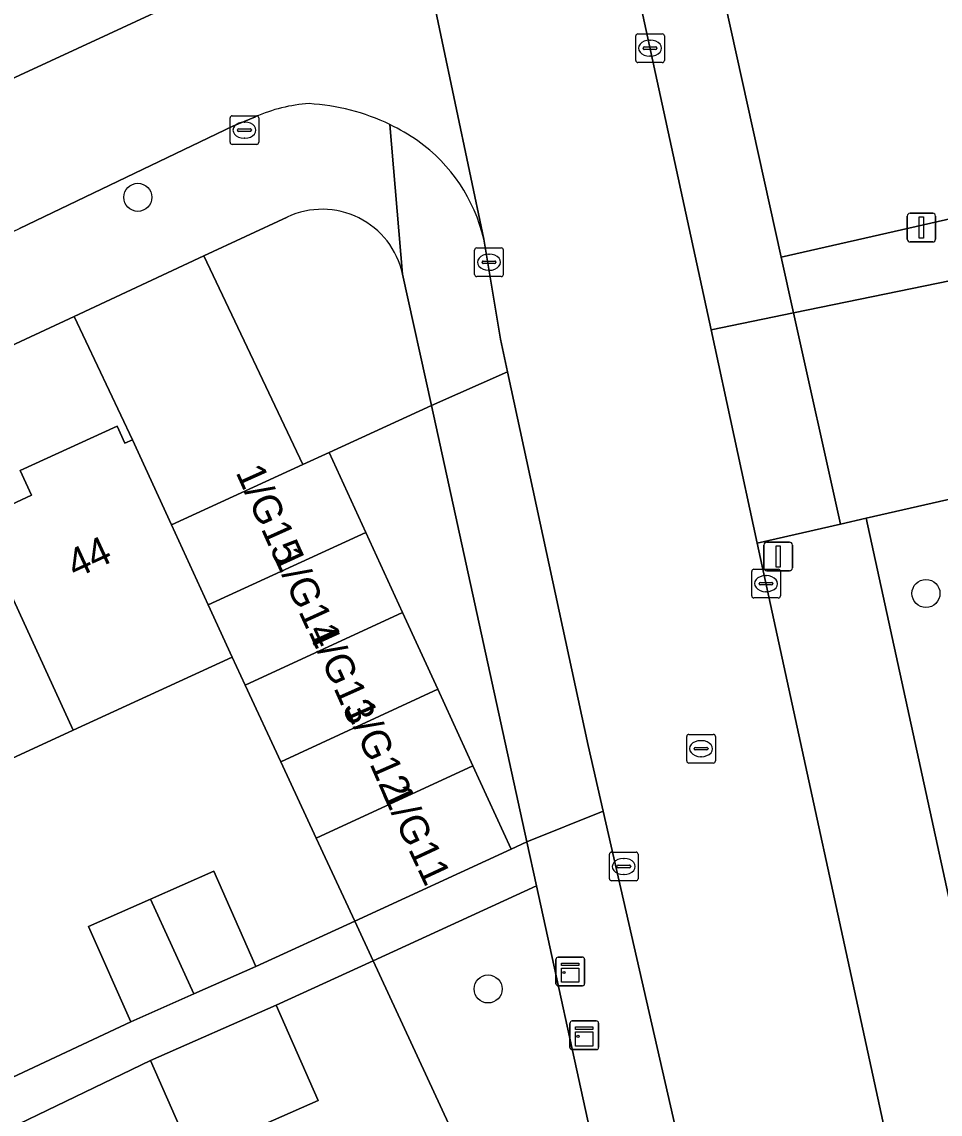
# Model space of a CAD drawing. Extents: x 160030 to 160839, y 385325 to 386450.
# Drawn here: x 160575.27 to 160607.31, y 386158.69 to 386196.78 of the extents above; entities that cross this region are included whole.
import ezdxf

# ---------------------------------------------------------------- set-up
doc = ezdxf.new("R2010")
doc.units = 0
for name, color, linetype in [('IMGEO_Boom', 7, 'Continuous'), ('IMGEO_Erf', 7, 'Continuous'), ('IMGEO_Groenvoorziening', 7, 'Continuous'), ('IMGEO_Kast', 7, 'Continuous'), ('IMGEO_Kolk', 7, 'Continuous'), ('IMGEO_Lichtmast', 7, 'Continuous'), ('IMGEO_Pand', 7, 'Continuous'), ('IMGEO_Pand_nummerreeks', 7, 'Continuous'), ('IMGEO_Rijbaan_lokaal_open', 7, 'Continuous'), ('IMGEO_Rioolput', 7, 'Continuous'), ('IMGEO_Terreindeel_zand', 7, 'Continuous'), ('IMGEO_Voetpad_open', 7, 'Continuous')]:
    doc.layers.add(name, color=color, linetype=linetype)

msp = doc.modelspace()

# ---------------------------------------------------------------- linework, layer by layer
at = {"layer": 'IMGEO_Boom'}
for centre in [(160579.319, 386190.657), (160606.816, 386176.842), (160591.54, 386163.051)]:
    msp.add_circle(centre, 0.489, dxfattribs=at)
at = {"layer": 'IMGEO_Erf'}
for points in [[(160573.698, 386179.393), (160575.611, 386180.27), (160575.216, 386181.132), (160578.595, 386182.682), (160578.871, 386182.08), (160579.134, 386182.2), (160577.093, 386186.506), (160522.401, 386161.045)], [(160572.49, 386158.828), (160579.072, 386161.9), (160577.598, 386165.229), (160579.757, 386166.185), (160581.965, 386167.163), (160583.439, 386163.834), (160586.885, 386165.416), (160585.54, 386168.313), (160584.306, 386170.971), (160583.063, 386173.648), (160582.612, 386174.62), (160577.057, 386172.071), (160571.556, 386169.547)], [(160569.925, 386144.731), (160575.346, 386147.255), (160580.735, 386149.764), (160586.184, 386152.3), (160587.236, 386152.79), (160591.768, 386154.9), (160587.527, 386164.034), (160584.146, 386162.483), (160585.609, 386159.162), (160581.227, 386157.231), (160579.763, 386160.552), (160573.186, 386157.394)]]:
    msp.add_lwpolyline(points, dxfattribs=at)
at = {"layer": 'IMGEO_Groenvoorziening'}
for points in [[(160584.534, 386189.97), (160581.626, 386188.616), (160585.075, 386181.339), (160585.993, 386181.76), (160589.56, 386183.397), (160588.557, 386187.98)], [(160608.821, 386180.404), (160604.729, 386179.467), (160609.365, 386158.184), (160613.699, 386159.1)], [(160597.118, 386148.891), (160593.226, 386166.648), (160587.527, 386164.034), (160591.768, 386154.9), (160595.267, 386147.385), (160596.696, 386148.006)]]:
    msp.add_lwpolyline(points, dxfattribs=at)
msp.add_lwpolyline([(160585.075, 386181.339), (160581.626, 386188.616), (160577.093, 386186.506), (160579.134, 386182.2), (160580.494, 386179.237)], close=True, dxfattribs=at)
msp.add_arc((160585.75, 386187.367), 2.873, 12.3268, 115.034, dxfattribs=at)
at = {"layer": 'IMGEO_Kast'}
for p, q in [((160593.908, 386163.236), (160593.908, 386164.077)), ((160593.908, 386164.077), (160593.908, 386163.236)), ((160593.983, 386164.161), (160594.824, 386164.161)), ((160594.824, 386164.161), (160593.983, 386164.161)), ((160594.908, 386164.086), (160594.908, 386163.245)), ((160594.908, 386163.245), (160594.908, 386164.086)), ((160594.833, 386163.161), (160593.992, 386163.161)), ((160593.992, 386163.161), (160594.833, 386163.161)), ((160594.396, 386161.011), (160594.396, 386161.852)), ((160594.396, 386161.852), (160594.396, 386161.011)), ((160594.471, 386161.936), (160595.312, 386161.936)), ((160595.312, 386161.936), (160594.471, 386161.936)), ((160595.396, 386161.861), (160595.396, 386161.02)), ((160595.396, 386161.02), (160595.396, 386161.861)), ((160595.321, 386160.936), (160594.48, 386160.936)), ((160594.48, 386160.936), (160595.321, 386160.936))]:
    msp.add_line(p, q, dxfattribs=at)
for points in [[(160594.103, 386163.951), (160594.703, 386163.951), (160594.703, 386163.866), (160594.103, 386163.866), (160594.103, 386163.951)], [(160594.103, 386163.776), (160594.703, 386163.776), (160594.703, 386163.287), (160594.103, 386163.287), (160594.103, 386163.776)], [(160594.591, 386161.726), (160595.191, 386161.726), (160595.191, 386161.641), (160594.591, 386161.641), (160594.591, 386161.726)], [(160594.591, 386161.551), (160595.191, 386161.551), (160595.191, 386161.062), (160594.591, 386161.062), (160594.591, 386161.551)]]:
    msp.add_lwpolyline(points, dxfattribs=at)
for centre in [(160594.187, 386163.625), (160594.675, 386161.4)]:
    msp.add_circle(centre, 0.0377, dxfattribs=at)
for centre, start, end in [((160593.986, 386164.083), 92.4484, 184.2845), ((160593.986, 386164.083), 92.4484, 184.2845), ((160594.83, 386164.083), 2.4484, 94.2845), ((160594.83, 386164.083), 2.4484, 94.2845), ((160593.986, 386163.239), 182.4484, 274.2845), ((160593.986, 386163.239), 182.4484, 274.2845), ((160594.83, 386163.239), 272.4484, 4.2845), ((160594.83, 386163.239), 272.4484, 4.2845), ((160594.474, 386161.858), 92.4484, 184.2845), ((160594.474, 386161.858), 92.4484, 184.2845), ((160595.318, 386161.858), 2.4484, 94.2845), ((160595.318, 386161.858), 2.4484, 94.2845), ((160594.474, 386161.014), 182.4484, 274.2845), ((160594.474, 386161.014), 182.4484, 274.2845), ((160595.318, 386161.014), 272.4484, 4.2845), ((160595.318, 386161.014), 272.4484, 4.2845)]:
    msp.add_arc(centre, 0.0779, start, end, dxfattribs=at)
at = {"layer": 'IMGEO_Kolk'}
for p, q in [((160596.764, 386196.357), (160597.616, 386196.357)), ((160596.689, 386195.431), (160596.689, 386196.283)), ((160597.177, 386196.137), (160597.202, 386196.137)), ((160597.69, 386196.283), (160597.69, 386195.431)), ((160596.948, 386195.851), (160596.948, 386195.863)), ((160597.386, 386195.814), (160596.988, 386195.814)), ((160596.991, 386195.9), (160597.389, 386195.9)), ((160597.432, 386195.863), (160597.432, 386195.851)), ((160597.616, 386195.357), (160596.764, 386195.357)), ((160597.2, 386195.577), (160597.175, 386195.577)), ((160582.539, 386192.575), (160582.539, 386193.427)), ((160582.614, 386193.501), (160583.466, 386193.501)), ((160583.54, 386193.427), (160583.54, 386192.575)), ((160582.798, 386192.995), (160582.798, 386193.007)), ((160583.236, 386192.958), (160582.838, 386192.958)), ((160582.841, 386193.044), (160583.239, 386193.044)), ((160583.027, 386193.281), (160583.052, 386193.281)), ((160583.282, 386193.007), (160583.282, 386192.995)), ((160583.05, 386192.721), (160583.025, 386192.721)), ((160583.466, 386192.501), (160582.614, 386192.501)), ((160591.07, 386187.967), (160591.07, 386188.819)), ((160591.145, 386188.893), (160591.997, 386188.893)), ((160592.071, 386188.819), (160592.071, 386187.967)), ((160591.329, 386188.387), (160591.329, 386188.399)), ((160591.372, 386188.436), (160591.77, 386188.436)), ((160591.558, 386188.673), (160591.583, 386188.673)), ((160591.813, 386188.399), (160591.813, 386188.387)), ((160591.767, 386188.35), (160591.369, 386188.35)), ((160591.581, 386188.113), (160591.556, 386188.113)), ((160591.997, 386187.893), (160591.145, 386187.893)), ((160600.736, 386176.759), (160600.736, 386177.611)), ((160600.811, 386177.685), (160601.663, 386177.685)), ((160601.224, 386177.465), (160601.249, 386177.465)), ((160601.737, 386177.611), (160601.737, 386176.759)), ((160600.995, 386177.179), (160600.995, 386177.191)), ((160601.433, 386177.142), (160601.035, 386177.142)), ((160601.038, 386177.228), (160601.436, 386177.228)), ((160601.479, 386177.191), (160601.479, 386177.179)), ((160601.663, 386176.685), (160600.811, 386176.685)), ((160601.247, 386176.905), (160601.222, 386176.905)), ((160595.848, 386167.823), (160596.7, 386167.823)), ((160595.773, 386166.897), (160595.773, 386167.749)), ((160596.261, 386167.603), (160596.286, 386167.603)), ((160596.774, 386167.749), (160596.774, 386166.897)), ((160596.032, 386167.317), (160596.032, 386167.329)), ((160596.47, 386167.28), (160596.072, 386167.28)), ((160596.075, 386167.366), (160596.473, 386167.366)), ((160596.284, 386167.043), (160596.259, 386167.043)), ((160596.516, 386167.329), (160596.516, 386167.317)), ((160596.7, 386166.823), (160595.848, 386166.823))]:
    msp.add_line(p, q, dxfattribs=at)
for points in [[(160596.764, 386196.357), (160597.616, 386196.357)], [(160596.689, 386195.431), (160596.689, 386196.283)], [(160597.69, 386196.283), (160597.69, 386195.431)], [(160597.616, 386195.357), (160596.764, 386195.357)], [(160582.539, 386192.575), (160582.539, 386193.427)], [(160582.614, 386193.501), (160583.466, 386193.501)], [(160583.54, 386193.427), (160583.54, 386192.575)], [(160583.466, 386192.501), (160582.614, 386192.501)], [(160591.07, 386187.967), (160591.07, 386188.819)], [(160591.145, 386188.893), (160591.997, 386188.893)], [(160592.071, 386188.819), (160592.071, 386187.967)], [(160591.997, 386187.893), (160591.145, 386187.893)], [(160600.736, 386176.759), (160600.736, 386177.611)], [(160600.811, 386177.685), (160601.663, 386177.685)], [(160601.737, 386177.611), (160601.737, 386176.759)], [(160601.663, 386176.685), (160600.811, 386176.685)], [(160595.848, 386167.823), (160596.7, 386167.823)], [(160595.773, 386166.897), (160595.773, 386167.749)], [(160596.774, 386167.749), (160596.774, 386166.897)], [(160596.7, 386166.823), (160595.848, 386166.823)]]:
    msp.add_lwpolyline(points, dxfattribs=at)
for centre, radius, start, end in [((160596.766, 386196.281), 0.0765, 91.552, 178.448), ((160596.766, 386196.281), 0.0765, 91.552, 178.448), ((160597.614, 386196.281), 0.0765, 1.552, 88.448), ((160597.614, 386196.281), 0.0765, 1.552, 88.448), ((160596.988, 386195.86), 0.0403, 85.8775, 175.7526), ((160596.985, 386195.85), 0.0366, 178.938, 274.7102), ((160597.389, 386195.857), 0.043, 264.8664, 352.4533), ((160597.393, 386195.862), 0.0386, 1.7309, 96.639), ((160596.766, 386195.433), 0.0765, 181.552, 268.448), ((160596.766, 386195.433), 0.0765, 181.552, 268.448), ((160597.614, 386195.433), 0.0765, 271.552, 358.448), ((160597.614, 386195.433), 0.0765, 271.552, 358.448), ((160582.616, 386193.425), 0.0765, 91.552, 178.448), ((160582.616, 386193.425), 0.0765, 91.552, 178.448), ((160583.464, 386193.425), 0.0765, 1.552, 88.448), ((160583.464, 386193.425), 0.0765, 1.552, 88.448), ((160582.838, 386193.004), 0.0403, 85.8775, 175.7526), ((160582.835, 386192.994), 0.0366, 178.938, 274.7102), ((160583.239, 386193.001), 0.043, 264.8664, 352.4533), ((160583.243, 386193.006), 0.0386, 1.7309, 96.639), ((160582.616, 386192.577), 0.0765, 181.552, 268.448), ((160582.616, 386192.577), 0.0765, 181.552, 268.448), ((160583.464, 386192.577), 0.0765, 271.552, 358.448), ((160583.464, 386192.577), 0.0765, 271.552, 358.448), ((160591.147, 386188.817), 0.0765, 91.552, 178.448), ((160591.147, 386188.817), 0.0765, 91.552, 178.448), ((160591.995, 386188.817), 0.0765, 1.552, 88.448), ((160591.995, 386188.817), 0.0765, 1.552, 88.448), ((160591.369, 386188.396), 0.0403, 85.8775, 175.7526), ((160591.366, 386188.386), 0.0366, 178.938, 274.7102), ((160591.77, 386188.393), 0.043, 264.8664, 352.4533), ((160591.774, 386188.398), 0.0386, 1.7309, 96.639), ((160591.147, 386187.969), 0.0765, 181.552, 268.448), ((160591.147, 386187.969), 0.0765, 181.552, 268.448), ((160591.995, 386187.969), 0.0765, 271.552, 358.448), ((160591.995, 386187.969), 0.0765, 271.552, 358.448), ((160600.813, 386177.609), 0.0765, 91.552, 178.448), ((160600.813, 386177.609), 0.0765, 91.552, 178.448), ((160601.661, 386177.609), 0.0765, 1.552, 88.448), ((160601.661, 386177.609), 0.0765, 1.552, 88.448), ((160601.035, 386177.188), 0.0403, 85.8775, 175.7526), ((160601.032, 386177.178), 0.0366, 178.938, 274.7102), ((160601.436, 386177.185), 0.043, 264.8664, 352.4533), ((160601.44, 386177.19), 0.0386, 1.7309, 96.639), ((160600.813, 386176.761), 0.0765, 181.552, 268.448), ((160600.813, 386176.761), 0.0765, 181.552, 268.448), ((160601.661, 386176.761), 0.0765, 271.552, 358.448), ((160601.661, 386176.761), 0.0765, 271.552, 358.448), ((160595.85, 386167.747), 0.0765, 91.552, 178.448), ((160595.85, 386167.747), 0.0765, 91.552, 178.448), ((160596.698, 386167.747), 0.0765, 1.552, 88.448), ((160596.698, 386167.747), 0.0765, 1.552, 88.448), ((160596.072, 386167.326), 0.0403, 85.8775, 175.7526), ((160596.069, 386167.316), 0.0366, 178.938, 274.7102), ((160596.473, 386167.323), 0.043, 264.8664, 352.4533), ((160596.477, 386167.328), 0.0386, 1.7309, 96.639), ((160595.85, 386166.899), 0.0765, 181.552, 268.448), ((160595.85, 386166.899), 0.0765, 181.552, 268.448), ((160596.698, 386166.899), 0.0765, 271.552, 358.448), ((160596.698, 386166.899), 0.0765, 271.552, 358.448)]:
    msp.add_arc(centre, radius, start, end, dxfattribs=at)
for centre, major_axis, ratio, start_param, end_param in [((160597.176, 386195.857), (-0.387, 0.002), 0.722429, 4.712389, 7.853982), ((160597.201, 386195.857), (-0.39, 0.002), 0.717154, 1.570796, 4.712389), ((160583.026, 386193.001), (-0.387, 0.002), 0.722429, 4.712389, 7.853982), ((160583.051, 386193.001), (-0.39, 0.002), 0.717154, 1.570796, 4.712389), ((160591.557, 386188.393), (-0.387, 0.002), 0.722429, 4.712389, 7.853982), ((160591.582, 386188.393), (-0.39, 0.002), 0.717154, 1.570796, 4.712389), ((160601.223, 386177.185), (-0.387, 0.002), 0.722429, 4.712389, 7.853982), ((160601.248, 386177.185), (-0.39, 0.002), 0.717154, 1.570796, 4.712389), ((160596.26, 386167.323), (-0.387, 0.002), 0.722429, 4.712389, 7.853982), ((160596.285, 386167.323), (-0.39, 0.002), 0.717154, 1.570796, 4.712389)]:
    msp.add_ellipse(centre, major_axis=major_axis, ratio=ratio, start_param=start_param, end_param=end_param, dxfattribs=at)
at = {"layer": 'IMGEO_Lichtmast'}
for p, q in [((160606.161, 386189.202), (160606.161, 386190.002)), ((160606.161, 386190.002), (160606.161, 386189.202)), ((160606.261, 386190.102), (160607.051, 386190.102)), ((160607.051, 386190.102), (160606.261, 386190.102)), ((160607.151, 386190.002), (160607.151, 386189.202)), ((160607.151, 386189.202), (160607.151, 386190.002)), ((160607.051, 386189.102), (160606.261, 386189.102)), ((160606.261, 386189.102), (160607.051, 386189.102)), ((160601.165, 386177.732), (160601.165, 386178.532)), ((160601.165, 386178.532), (160601.165, 386177.732)), ((160601.265, 386178.632), (160602.055, 386178.632)), ((160602.055, 386178.632), (160601.265, 386178.632)), ((160602.155, 386178.532), (160602.155, 386177.732)), ((160602.155, 386177.732), (160602.155, 386178.532)), ((160602.055, 386177.632), (160601.265, 386177.632)), ((160601.265, 386177.632), (160602.055, 386177.632))]:
    msp.add_line(p, q, dxfattribs=at)
for points in [[(160606.581, 386189.977), (160606.731, 386189.977), (160606.731, 386189.227), (160606.581, 386189.227), (160606.581, 386189.977)], [(160601.585, 386178.507), (160601.735, 386178.507), (160601.735, 386177.757), (160601.585, 386177.757), (160601.585, 386178.507)]]:
    msp.add_lwpolyline(points, dxfattribs=at)
for centre, start, end in [((160606.261, 386190.002), 90, 180), ((160606.261, 386190.002), 90, 180), ((160607.051, 386190.002), 0, 90), ((160607.051, 386190.002), 360, 90), ((160606.261, 386189.202), 180, 270), ((160606.261, 386189.202), 180, 270), ((160607.051, 386189.202), 270, 0), ((160607.051, 386189.202), 270, 0), ((160601.265, 386178.532), 90, 180), ((160601.265, 386178.532), 90, 180), ((160602.055, 386178.532), 0, 90), ((160602.055, 386178.532), 360, 90), ((160601.265, 386177.732), 180, 270), ((160601.265, 386177.732), 180, 270), ((160602.055, 386177.732), 270, 0), ((160602.055, 386177.732), 270, 0)]:
    msp.add_arc(centre, 0.1, start, end, dxfattribs=at)
at = {"layer": 'IMGEO_Pand'}
for points in [[(160580.494, 386179.237), (160579.134, 386182.2), (160578.871, 386182.08), (160578.595, 386182.682), (160575.216, 386181.132), (160575.611, 386180.27), (160573.698, 386179.393), (160577.057, 386172.071), (160582.612, 386174.62), (160581.774, 386176.448)], [(160581.774, 386176.448), (160587.273, 386178.97), (160585.993, 386181.76), (160585.075, 386181.339), (160580.494, 386179.237)], [(160577.057, 386172.071), (160573.698, 386179.393), (160571.787, 386178.516), (160571.407, 386179.345), (160567.818, 386177.699), (160571.556, 386169.547)], [(160582.612, 386174.62), (160583.063, 386173.648), (160588.552, 386176.181), (160587.273, 386178.97), (160581.774, 386176.448)], [(160583.063, 386173.648), (160584.306, 386170.971), (160589.782, 386173.5), (160588.552, 386176.181)], [(160591.004, 386170.837), (160589.782, 386173.5), (160584.306, 386170.971), (160585.54, 386168.313)], [(160591.004, 386170.837), (160585.54, 386168.313), (160586.885, 386165.416), (160592.339, 386167.927)], [(160583.439, 386163.834), (160581.965, 386167.163), (160579.757, 386166.185), (160581.275, 386162.876)], [(160577.598, 386165.229), (160579.072, 386161.9), (160581.275, 386162.876), (160579.757, 386166.185)], [(160585.609, 386159.162), (160584.146, 386162.483), (160579.763, 386160.552), (160581.227, 386157.231)]]:
    msp.add_lwpolyline(points, close=True, dxfattribs=at)
at = {"layer": 'IMGEO_Rijbaan_lokaal_open'}
for points in [[(160587.887, 386205.804), (160591.391, 386189.201), (160591.974, 386185.716), (160592.22, 386184.577), (160595.033, 386171.539), (160595.556, 386169.252), (160600.407, 386148.041), (160607.319, 386149.625), (160605.549, 386157.377), (160600.927, 386178.597), (160599.317, 386186.036), (160594.905, 386206.394)], [(160591.391, 386189.201), (160587.887, 386205.804), (160587.838, 386205.956)], [(160584.496, 386199.23), (160578.3, 386196.35), (160560.025, 386187.912), (160537.655, 386177.434), (160513.219, 386166.121), (160500, 386159.992), (160493.941, 386157.182), (160472.422, 386147.141), (160446.399, 386135.166), (160443.987, 386134.037), (160446.018, 386129.468), (160446.949, 386129.9), (160448.344, 386130.483), (160448.936, 386130.762), (160449.091, 386130.835), (160456.466, 386134.298), (160482.402, 386146.356), (160500, 386154.507), (160503.949, 386156.335), (160514.984, 386161.455), (160521.373, 386164.418), (160532.299, 386169.487)], [(160532.299, 386169.487), (160558.832, 386181.867), (160575.191, 386189.569), (160582.632, 386193.133), (160583.423, 386193.461)]]:
    msp.add_lwpolyline(points, dxfattribs=at)
for centre, radius, start, end in [((160585.618, 386188.604), 5.33, 93.4954, 114.3174), ((160584.879, 386186.512), 7.423, 64.1892, 86.8026), ((160584.841, 386186.435), 7.509, 55.5578, 64.1849), ((160585.645, 386187.827), 5.908, 13.4503, 54.3532)]:
    msp.add_arc(centre, radius, start, end, dxfattribs=at)
at = {"layer": 'IMGEO_Rioolput'}
for p, q in [((160598.47, 386171.004), (160598.47, 386171.856)), ((160598.545, 386171.93), (160599.397, 386171.93)), ((160598.958, 386171.71), (160598.983, 386171.71)), ((160599.471, 386171.856), (160599.471, 386171.004)), ((160598.729, 386171.424), (160598.729, 386171.436)), ((160599.167, 386171.387), (160598.769, 386171.387)), ((160598.772, 386171.473), (160599.17, 386171.473)), ((160599.213, 386171.436), (160599.213, 386171.424)), ((160599.397, 386170.93), (160598.545, 386170.93)), ((160598.981, 386171.15), (160598.956, 386171.15))]:
    msp.add_line(p, q, dxfattribs=at)
for points in [[(160598.47, 386171.004), (160598.47, 386171.856)], [(160598.545, 386171.93), (160599.397, 386171.93)], [(160599.471, 386171.856), (160599.471, 386171.004)], [(160599.397, 386170.93), (160598.545, 386170.93)]]:
    msp.add_lwpolyline(points, dxfattribs=at)
for centre, radius, start, end in [((160598.547, 386171.854), 0.0765, 91.552, 178.448), ((160598.547, 386171.854), 0.0765, 91.552, 178.448), ((160599.395, 386171.854), 0.0765, 1.552, 88.448), ((160599.395, 386171.854), 0.0765, 1.552, 88.448), ((160598.769, 386171.433), 0.0403, 85.8775, 175.7526), ((160598.766, 386171.423), 0.0366, 178.938, 274.7102), ((160599.17, 386171.43), 0.043, 264.8664, 352.4533), ((160599.174, 386171.435), 0.0386, 1.7309, 96.639), ((160598.547, 386171.006), 0.0765, 181.552, 268.448), ((160598.547, 386171.006), 0.0765, 181.552, 268.448), ((160599.395, 386171.006), 0.0765, 271.552, 358.448), ((160599.395, 386171.006), 0.0765, 271.552, 358.448)]:
    msp.add_arc(centre, radius, start, end, dxfattribs=at)
for centre, major_axis, ratio, start_param, end_param in [((160598.957, 386171.43), (-0.387, 0.002), 0.722429, 4.712389, 7.853982), ((160598.982, 386171.43), (-0.39, 0.002), 0.717154, 1.570796, 4.712389)]:
    msp.add_ellipse(centre, major_axis=major_axis, ratio=ratio, start_param=start_param, end_param=end_param, dxfattribs=at)
at = {"layer": 'IMGEO_Terreindeel_zand'}
msp.add_lwpolyline([(160616.156, 386191.832), (160613.847, 386202.411), (160600.165, 386199.385), (160599.418, 386199.22), (160601.765, 386188.571)], close=True, dxfattribs=at)
at = {"layer": 'IMGEO_Voetpad_open'}
for points in [[(160602.197, 386186.627), (160601.765, 386188.571), (160599.418, 386199.22), (160600.165, 386199.385), (160599.506, 386202.39), (160598.461, 386207.153), (160594.905, 386206.394), (160599.317, 386186.036)], [(160599.317, 386186.036), (160600.927, 386178.597), (160603.832, 386179.262), (160602.197, 386186.627)], [(160592.22, 386184.577), (160589.56, 386183.397), (160592.89, 386168.185), (160595.556, 386169.252), (160595.033, 386171.539)], [(160589.56, 386183.397), (160585.993, 386181.76), (160587.273, 386178.97), (160588.552, 386176.181), (160589.782, 386173.5), (160591.004, 386170.837), (160592.339, 386167.927), (160592.89, 386168.185)], [(160605.549, 386157.377), (160608.459, 386157.992), (160609.365, 386158.184), (160604.729, 386179.467), (160603.832, 386179.262), (160600.927, 386178.597)], [(160593.226, 386166.648), (160592.89, 386168.185), (160592.339, 386167.927), (160586.885, 386165.416), (160587.527, 386164.034)]]:
    msp.add_lwpolyline(points, close=True, dxfattribs=at)
for points in [[(160493.941, 386157.182), (160500, 386159.992), (160513.219, 386166.121), (160537.655, 386177.434), (160560.025, 386187.912), (160578.3, 386196.35), (160584.496, 386199.23)], [(160583.423, 386193.461), (160582.632, 386193.133), (160575.191, 386189.569)], [(160588.557, 386187.98), (160588.111, 386193.195)], [(160588.111, 386193.195), (160588.557, 386187.98), (160589.56, 386183.397), (160592.22, 386184.577), (160591.974, 386185.716), (160591.391, 386189.201)], [(160616.156, 386191.832), (160601.765, 386188.571), (160602.197, 386186.627), (160615.01, 386189.256)], [(160500, 386150.617), (160515.697, 386157.924), (160517.722, 386158.867), (160519.098, 386159.507), (160522.401, 386161.045), (160577.093, 386186.506), (160581.626, 386188.616), (160584.534, 386189.97)], [(160613.699, 386159.1), (160609.365, 386158.184), (160608.459, 386157.992), (160610.188, 386150.25), (160611.773, 386150.595), (160613.434, 386150.957), (160622.902, 386153.019), (160618.968, 386171.083), (160615.01, 386189.256), (160602.197, 386186.627), (160603.832, 386179.262), (160604.729, 386179.467), (160608.821, 386180.404)], [(160595.556, 386169.252), (160592.89, 386168.185), (160593.226, 386166.648), (160597.118, 386148.891), (160597.121, 386148.885), (160599.309, 386140.031)], [(160600.923, 386145.631), (160600.407, 386148.041), (160595.556, 386169.252)], [(160573.186, 386157.394), (160579.763, 386160.552), (160584.146, 386162.483), (160587.527, 386164.034), (160586.885, 386165.416), (160583.439, 386163.834), (160581.275, 386162.876), (160579.072, 386161.9), (160572.49, 386158.828)]]:
    msp.add_lwpolyline(points, dxfattribs=at)
for centre, radius, start, end in [((160585.618, 386188.604), 5.33, 93.4954, 114.3174), ((160584.879, 386186.512), 7.423, 64.1892, 86.8026), ((160584.841, 386186.435), 7.509, 55.5578, 64.1849), ((160585.645, 386187.827), 5.908, 13.4503, 54.3532), ((160585.75, 386187.367), 2.873, 12.3268, 115.034)]:
    msp.add_arc(centre, radius, start, end, dxfattribs=at)

# ---------------------------------------------------------------- texts
at = {"layer": 'IMGEO_Pand_nummerreeks'}
for s, rotation, p in [('1/G15', 294.1714, (160582.721, 386181.071)), ('44', 24.7489, (160577.135, 386177.352)), ('1/G14', 294.479, (160584.019, 386178.181)), ('1/G13', 294.0071, (160585.259, 386175.521)), ('1/G12', 293.6542, (160586.528, 386172.882)), ('1/G11', 294.969, (160587.83, 386169.884))]:
    msp.add_text(s, height=1, rotation=rotation, dxfattribs=at).set_placement(p)

doc.saveas('drawing.dxf')
